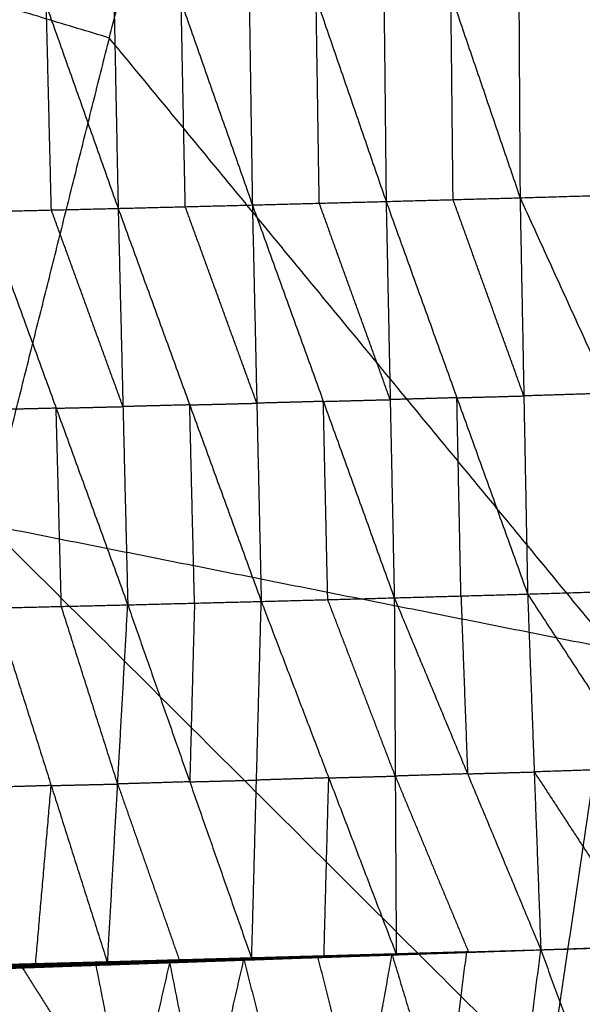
# Model space of a CAD drawing. Header units: millimetres. Extents: x -106 to 110, y -96 to 120.
# Tile 258 of 656: x -64.06 to -60.36, y 21.94 to 28.43. Entities that reach past the tile are written whole.
import ezdxf

# ---------------------------------------------------------------- set-up
doc = ezdxf.new("R2010")
doc.units = ezdxf.units.MM
doc.header["$MEASUREMENT"] = 0
doc.layers.add('Default', color=7, linetype='Continuous', true_color=0x000000)

msp = doc.modelspace()

# ---------------------------------------------------------------- linework, layer by layer
at = {"layer": 'Default'}
for points in [[(-64.2749, 25.1023, 4.1879), (-63.4715, 28.3098, 4.1879), (-62.668, 31.5173, 4.1879)], [(-62.668, 31.5173, 4.1879), (-59.3525, 27.4905, 4.07), (-56.0369, 23.4636, 3.952)], [(-61.6768, 29.9336, -2.6297), (-61.6625, 28.583, -2.4972), (-61.6482, 27.2323, -2.3646)], [(-61.6768, 29.9336, -2.6297), (-61.2213, 28.595, -2.5156), (-60.7658, 27.2565, -2.4016)], [(-60.7821, 29.9584, -2.6693), (-60.774, 28.6074, -2.5355), (-60.7658, 27.2565, -2.4016)], [(-60.7821, 29.9584, -2.6693), (-60.2263, 28.6236, -2.5579), (-59.6705, 27.2889, -2.4465)], [(-63.4673, 29.8847, -2.5419), (-63.4405, 28.5356, -2.4118), (-63.4136, 27.1866, -2.2817)], [(-63.4673, 29.8847, -2.5419), (-62.9984, 28.5468, -2.4336), (-62.5294, 27.209, -2.3254)], [(-62.5706, 29.909, -2.588), (-62.55, 28.559, -2.4567), (-62.5294, 27.209, -2.3254)], [(-62.5706, 29.909, -2.588), (-62.1094, 28.5707, -2.4763), (-61.6482, 27.2323, -2.3646)], [(-64.3597, 29.8607, -2.4895), (-63.8866, 28.5236, -2.3856), (-63.4136, 27.1866, -2.2817)], [(-63.4715, 28.3098, 4.1879), (-65.1506, 28.8192, 4.3099), (-66.8297, 29.3285, 4.4319)], [(-62.0888, 27.2207, -2.345), (-62.0991, 27.8957, -2.4107), (-62.1094, 28.5707, -2.4763)], [(-61.207, 27.2444, -2.3831), (-61.2142, 27.9197, -2.4494), (-61.2213, 28.595, -2.5156)], [(-63.8536, 27.176, -2.2568), (-63.8701, 27.8498, -2.3212), (-63.8866, 28.5236, -2.3856)], [(-62.9715, 27.1978, -2.3035), (-62.9849, 27.8723, -2.3686), (-62.9984, 28.5468, -2.4336)], [(-60.1559, 24.283, 4.07), (-61.8137, 26.2964, 4.1289), (-63.4715, 28.3098, 4.1879)], [(-60.7658, 27.2565, -2.4016), (-60.2182, 27.2727, -2.424), (-59.6705, 27.2889, -2.4465)], [(-63.4136, 27.1866, -2.2817), (-62.9715, 27.1978, -2.3035), (-62.5294, 27.209, -2.3254)], [(-62.5294, 27.209, -2.3254), (-62.0888, 27.2207, -2.345), (-61.6482, 27.2323, -2.3646)], [(-62.5294, 27.209, -2.3254), (-62.5001, 25.9021, -1.8418), (-62.4708, 24.5952, -1.3581)], [(-62.5294, 27.209, -2.3254), (-62.0619, 25.9139, -1.8618), (-61.5945, 24.6189, -1.3983)], [(-61.6213, 25.9256, -1.8815), (-61.8551, 26.5731, -2.1132), (-62.0888, 27.2207, -2.345)], [(-61.6482, 27.2323, -2.3646), (-61.207, 27.2444, -2.3831), (-60.7658, 27.2565, -2.4016)], [(-61.6482, 27.2323, -2.3646), (-61.6213, 25.9256, -1.8815), (-61.5945, 24.6189, -1.3983)], [(-61.6482, 27.2323, -2.3646), (-61.1821, 25.938, -1.8999), (-60.716, 24.6437, -1.4351)], [(-60.7409, 25.9501, -1.9184), (-60.974, 26.5972, -2.1507), (-61.207, 27.2444, -2.3831)], [(-60.7658, 27.2565, -2.4016), (-60.7409, 25.9501, -1.9184), (-60.716, 24.6437, -1.4351)], [(-60.7658, 27.2565, -2.4016), (-60.1781, 25.9676, -1.9403), (-59.5904, 24.6786, -1.4791)], [(-64.2937, 27.1654, -2.2319), (-63.8536, 27.176, -2.2568), (-63.4136, 27.1866, -2.2817)], [(-64.2937, 27.1654, -2.2319), (-63.8219, 25.869, -1.7725), (-63.3502, 24.5727, -1.313)], [(-63.3819, 25.8796, -1.7974), (-63.6178, 26.5278, -2.0271), (-63.8536, 27.176, -2.2568)], [(-63.4136, 27.1866, -2.2817), (-63.3819, 25.8796, -1.7974), (-63.3502, 24.5727, -1.313)], [(-63.4136, 27.1866, -2.2817), (-62.9422, 25.8909, -1.8199), (-62.4708, 24.5952, -1.3581)], [(-62.5001, 25.9021, -1.8418), (-62.7358, 26.5499, -2.0726), (-62.9715, 27.1978, -2.3035)], [(-60.1781, 25.9676, -1.9403), (-60.4595, 25.9588, -1.9293), (-60.7409, 25.9501, -1.9184)], [(-62.0619, 25.9139, -1.8618), (-62.281, 25.908, -1.8518), (-62.5001, 25.9021, -1.8418)], [(-62.0619, 25.9139, -1.8618), (-61.8416, 25.9198, -1.8716), (-61.6213, 25.9256, -1.8815)], [(-62.0327, 24.607, -1.3782), (-62.0473, 25.2605, -1.62), (-62.0619, 25.9139, -1.8618)], [(-61.1821, 25.938, -1.8999), (-61.4017, 25.9318, -1.8907), (-61.6213, 25.9256, -1.8815)], [(-61.1821, 25.938, -1.8999), (-60.9615, 25.944, -1.9091), (-60.7409, 25.9501, -1.9184)], [(-61.1553, 24.6313, -1.4167), (-61.1687, 25.2846, -1.6583), (-61.1821, 25.938, -1.8999)], [(-63.8219, 25.869, -1.7725), (-64.0408, 25.8638, -1.7597), (-64.2597, 25.8586, -1.747)], [(-63.8219, 25.869, -1.7725), (-63.6019, 25.8743, -1.7849), (-63.3819, 25.8796, -1.7974)], [(-63.7879, 24.5623, -1.2876), (-63.8049, 25.2156, -1.53), (-63.8219, 25.869, -1.7725)], [(-62.9422, 25.8909, -1.8199), (-63.1621, 25.8853, -1.8086), (-63.3819, 25.8796, -1.7974)], [(-62.9422, 25.8909, -1.8199), (-62.7212, 25.8965, -1.8308), (-62.5001, 25.9021, -1.8418)], [(-62.9105, 24.5839, -1.3356), (-62.9264, 25.2374, -1.5777), (-62.9422, 25.8909, -1.8199)], [(-64.2749, 25.1023, 4.1879), (-60.5806, 21.4198, 4.07), (-56.8864, 17.7373, 3.952)], [(-64.2749, 25.1023, 4.1879), (-60.1559, 24.283, 4.07), (-56.0369, 23.4636, 3.952)], [(-60.716, 24.6437, -1.4351), (-60.1532, 24.6612, -1.4571), (-59.5904, 24.6786, -1.4791)], [(-62.4708, 24.5952, -1.3581), (-62.0327, 24.607, -1.3782), (-61.5945, 24.6189, -1.3983)], [(-61.5881, 23.4436, -0.4845), (-61.8104, 24.0253, -0.9313), (-62.0327, 24.607, -1.3782)], [(-61.5945, 24.6189, -1.3983), (-61.1553, 24.6313, -1.4167), (-60.716, 24.6437, -1.4351)], [(-61.5945, 24.6189, -1.3983), (-61.5881, 23.4436, -0.4845), (-61.5816, 22.2684, 0.4293)], [(-61.5945, 24.6189, -1.3983), (-61.1118, 23.4585, -0.5052), (-60.6291, 22.2982, 0.3879)], [(-61.1553, 24.6313, -1.4167), (-61.1335, 24.0449, -0.961), (-61.1118, 23.4585, -0.5052)], [(-60.716, 24.6437, -1.4351), (-60.6726, 23.4709, -0.5236), (-60.6291, 22.2982, 0.3879)], [(-60.716, 24.6437, -1.4351), (-59.9654, 23.4946, -0.5498), (-59.2147, 22.3456, 0.3355)], [(-64.2256, 24.5518, -1.2621), (-63.7879, 24.5623, -1.2876), (-63.3502, 24.5727, -1.313)], [(-64.2256, 24.5518, -1.2621), (-63.8546, 23.3811, -0.3673), (-63.4835, 22.2103, 0.5275)], [(-63.4168, 23.3915, -0.3928), (-63.6024, 23.9769, -0.8402), (-63.7879, 24.5623, -1.2876)], [(-63.4835, 22.2103, 0.5275), (-63.4168, 23.3915, -0.3928), (-63.3502, 24.5727, -1.313)], [(-63.3502, 24.5727, -1.313), (-62.9105, 24.5839, -1.3356), (-62.4708, 24.5952, -1.3581)], [(-63.3502, 24.5727, -1.313), (-62.942, 23.4058, -0.4187), (-62.5338, 22.2389, 0.4757)], [(-62.9105, 24.5839, -1.3356), (-62.9262, 23.9949, -0.8771), (-62.942, 23.4058, -0.4187)], [(-62.5338, 22.2389, 0.4757), (-62.5023, 23.417, -0.4412), (-62.4708, 24.5952, -1.3581)], [(-62.4708, 24.5952, -1.3581), (-62.0262, 23.4318, -0.4644), (-61.5816, 22.2684, 0.4293)], [(-60.5806, 21.4198, 4.07), (-60.3683, 22.8514, 4.07), (-60.1559, 24.283, 4.07)], [(-62.0262, 23.4318, -0.4644), (-61.8072, 23.4377, -0.4744), (-61.5881, 23.4436, -0.4845)], [(-61.1118, 23.4585, -0.5052), (-61.3499, 23.4511, -0.4948), (-61.5881, 23.4436, -0.4845)], [(-61.5881, 23.4436, -0.4845), (-61.3467, 22.8634, -0.0379), (-61.1054, 22.2833, 0.4086)], [(-61.1118, 23.4585, -0.5052), (-60.8922, 23.4647, -0.5144), (-60.6726, 23.4709, -0.5236)], [(-59.9654, 23.4946, -0.5498), (-60.319, 23.4828, -0.5367), (-60.6726, 23.4709, -0.5236)], [(-60.6726, 23.4709, -0.5236), (-60.2972, 22.8964, -0.081), (-59.9219, 22.3219, 0.3617)], [(-63.8546, 23.3811, -0.3673), (-64.0919, 23.3742, -0.3528), (-64.3292, 23.3674, -0.3384)], [(-63.9581, 22.1967, 0.5564), (-63.9064, 22.7889, 0.0946), (-63.8546, 23.3811, -0.3673)], [(-63.8546, 23.3811, -0.3673), (-63.6357, 23.3863, -0.38), (-63.4168, 23.3915, -0.3928)], [(-62.942, 23.4058, -0.4187), (-63.1794, 23.3986, -0.4057), (-63.4168, 23.3915, -0.3928)], [(-63.4168, 23.3915, -0.3928), (-63.2127, 22.808, 0.0544), (-63.0086, 22.2246, 0.5016)], [(-62.942, 23.4058, -0.4187), (-62.7221, 23.4114, -0.4299), (-62.5023, 23.417, -0.4412)], [(-62.0262, 23.4318, -0.4644), (-62.2643, 23.4244, -0.4528), (-62.5023, 23.417, -0.4412)], [(-62.0577, 22.2536, 0.4525), (-62.042, 22.8427, -0.0059), (-62.0262, 23.4318, -0.4644)], [(-60.6291, 22.2985, 0.3881), (-59.9279, 22.3231, 0.3589), (-59.2268, 22.3476, 0.3297)], [(-60.6291, 22.2985, 0.3881), (-59.9335, 22.3225, 0.3554), (-59.2379, 22.3465, 0.3228)], [(-60.6291, 22.2982, 0.3879), (-59.9219, 22.3219, 0.3617), (-59.2147, 22.3456, 0.3355)], [(-60.6291, 22.2985, 0.3881), (-59.9219, 22.322, 0.3618), (-59.2147, 22.3456, 0.3355)], [(-60.6291, 22.2985, 0.3881), (-59.9385, 22.3208, 0.3544), (-59.2479, 22.3431, 0.3208)], [(-60.6291, 22.2982, 0.3879), (-59.9494, 22.3192, 0.3622), (-59.2696, 22.3402, 0.3365)], [(-60.6291, 22.2985, 0.3881), (-59.9494, 22.3193, 0.3623), (-59.2696, 22.3402, 0.3365)], [(-60.6291, 22.2985, 0.3881), (-59.9428, 22.3192, 0.3558), (-59.2564, 22.34, 0.3235)], [(-60.6291, 22.2985, 0.3881), (-59.9463, 22.3187, 0.3592), (-59.2636, 22.3389, 0.3304)], [(-62.6088, 22.2302, 0.4712), (-62.1091, 22.2488, 0.4508), (-61.6094, 22.2674, 0.4304)], [(-62.5849, 22.2363, 0.478), (-62.0972, 22.2518, 0.4542), (-61.6094, 22.2674, 0.4304)], [(-62.5609, 22.2395, 0.4553), (-62.0778, 22.2541, 0.4347), (-61.5947, 22.2686, 0.414)], [(-62.5493, 22.2439, 0.4583), (-62.0691, 22.2572, 0.4374), (-61.5888, 22.2706, 0.4165)], [(-62.5493, 22.2439, 0.4583), (-62.072, 22.2563, 0.4362), (-61.5947, 22.2686, 0.414)], [(-62.5402, 22.2438, 0.4668), (-62.0645, 22.2572, 0.4417), (-61.5888, 22.2706, 0.4165)], [(-62.5402, 22.2438, 0.4668), (-62.0623, 22.2572, 0.4447), (-61.5845, 22.2705, 0.4225)], [(-62.5338, 22.2389, 0.4757), (-62.0591, 22.2547, 0.4491), (-61.5845, 22.2705, 0.4225)], [(-62.5338, 22.2389, 0.4757), (-62.0577, 22.2536, 0.4525), (-61.5816, 22.2684, 0.4293)], [(-62.0815, 22.2528, 0.4351), (-61.8399, 22.2601, 0.4247), (-61.5983, 22.2674, 0.4144)], [(-61.5983, 22.2674, 0.4144), (-61.8381, 22.2607, 0.4246), (-62.0778, 22.2541, 0.4347)], [(-62.072, 22.2563, 0.4362), (-61.8319, 22.2629, 0.4257), (-61.5918, 22.2696, 0.4153)], [(-61.5918, 22.2696, 0.4153), (-61.8304, 22.2634, 0.4263), (-62.0691, 22.2572, 0.4374)], [(-62.0645, 22.2572, 0.4417), (-61.8256, 22.2639, 0.4306), (-61.5866, 22.2706, 0.4195)], [(-61.5866, 22.2706, 0.4195), (-61.8245, 22.2639, 0.4321), (-62.0623, 22.2572, 0.4447)], [(-62.0591, 22.2547, 0.4491), (-61.8211, 22.2621, 0.4375), (-61.583, 22.2694, 0.4259)], [(-62.0185, 19.9643, -1.485), (-61.814, 21.1159, -0.5273), (-61.6094, 22.2674, 0.4304)], [(-61.6201, 22.2644, 0.4245), (-61.1246, 22.2813, 0.4062), (-60.6291, 22.2982, 0.3879)], [(-61.6201, 22.2644, 0.4245), (-61.6148, 22.2659, 0.4275), (-61.6094, 22.2674, 0.4304)], [(-61.1197, 22.2813, 0.403), (-61.3675, 22.2729, 0.4122), (-61.6152, 22.2644, 0.4213)], [(-61.6148, 22.2659, 0.4275), (-61.367, 22.2743, 0.4183), (-61.1193, 22.2828, 0.4091)], [(-61.1246, 22.2813, 0.4062), (-61.3697, 22.2736, 0.4168), (-61.6148, 22.2659, 0.4275)], [(-61.6103, 22.2645, 0.4181), (-61.1197, 22.2813, 0.403), (-60.6291, 22.2982, 0.3879)], [(-61.6094, 22.2674, 0.4304), (-61.1193, 22.2828, 0.4091), (-60.6291, 22.2982, 0.3879)], [(-61.6094, 22.2674, 0.4304), (-61.2665, 21.1326, -0.5495), (-60.9235, 19.9979, -1.5294)], [(-61.1156, 22.2822, 0.4013), (-61.3609, 22.2737, 0.4089), (-61.6062, 22.2653, 0.4165)], [(-61.602, 22.2662, 0.4148), (-61.1156, 22.2822, 0.4013), (-60.6291, 22.2982, 0.3879)], [(-61.602, 22.2662, 0.4148), (-61.5983, 22.2674, 0.4144), (-61.5947, 22.2686, 0.414)], [(-61.1119, 22.2834, 0.401), (-61.3551, 22.2754, 0.4077), (-61.5983, 22.2674, 0.4144)], [(-61.5947, 22.2686, 0.414), (-61.1119, 22.2834, 0.401), (-60.6291, 22.2982, 0.3879)], [(-61.5947, 22.2686, 0.414), (-61.5918, 22.2696, 0.4153), (-61.5888, 22.2706, 0.4165)], [(-61.109, 22.2844, 0.4022), (-61.3504, 22.277, 0.4087), (-61.5918, 22.2696, 0.4153)], [(-61.5888, 22.2706, 0.4165), (-61.109, 22.2844, 0.4022), (-60.6291, 22.2982, 0.3879)], [(-61.5888, 22.2706, 0.4165), (-61.5866, 22.2706, 0.4195), (-61.5845, 22.2705, 0.4225)], [(-61.1068, 22.2843, 0.4052), (-61.3467, 22.2774, 0.4123), (-61.5866, 22.2706, 0.4195)], [(-61.5845, 22.2705, 0.4225), (-61.1068, 22.2843, 0.4052), (-60.6291, 22.2982, 0.3879)], [(-61.5845, 22.2705, 0.4225), (-61.583, 22.2694, 0.4259), (-61.5816, 22.2684, 0.4293)], [(-61.583, 22.2694, 0.4259), (-61.3449, 22.2769, 0.4155), (-61.1068, 22.2843, 0.4052)], [(-61.1054, 22.2833, 0.4086), (-61.3442, 22.2763, 0.4172), (-61.583, 22.2694, 0.4259)], [(-61.5816, 22.2684, 0.4293), (-61.1054, 22.2833, 0.4086), (-60.6291, 22.2982, 0.3879)], [(-61.1193, 22.2828, 0.4091), (-61.1929, 21.7077, -0.0702), (-61.2665, 21.1326, -0.5495)], [(-61.1246, 22.2813, 0.4062), (-61.1222, 22.2813, 0.4046), (-61.1197, 22.2813, 0.403)], [(-61.1197, 22.2813, 0.403), (-61.1176, 22.2817, 0.4022), (-61.1156, 22.2822, 0.4013)], [(-61.1156, 22.2822, 0.4013), (-61.1137, 22.2828, 0.4012), (-61.1119, 22.2834, 0.401)], [(-61.1119, 22.2834, 0.401), (-61.1104, 22.2839, 0.4016), (-61.109, 22.2844, 0.4022)], [(-61.109, 22.2844, 0.4022), (-61.1079, 22.2844, 0.4037), (-61.1068, 22.2843, 0.4052)], [(-60.9235, 19.9979, -1.5294), (-60.7763, 21.148, -0.5708), (-60.6291, 22.2982, 0.3879)], [(-60.6291, 22.2982, 0.3879), (-60.2159, 21.1646, -0.5914), (-59.8027, 20.0311, -1.5706)], [(-64.5779, 22.1607, 0.5887), (-64.0701, 22.1825, 0.5602), (-63.5624, 22.2044, 0.5317)], [(-64.5343, 22.1718, 0.5914), (-64.0483, 22.1881, 0.5615), (-63.5624, 22.2044, 0.5317)], [(-64.5118, 22.1704, 0.5717), (-64.0284, 22.1863, 0.541), (-63.5449, 22.2022, 0.5103)], [(-64.4848, 22.182, 0.5683), (-64.0044, 22.1963, 0.538), (-63.5241, 22.2106, 0.5078)], [(-64.4848, 22.182, 0.5683), (-64.0149, 22.1921, 0.5393), (-63.5449, 22.2022, 0.5103)], [(-64.4624, 22.1917, 0.5698), (-63.9846, 22.2045, 0.54), (-63.5068, 22.2174, 0.5103)], [(-64.4624, 22.1917, 0.5698), (-63.9933, 22.2011, 0.5388), (-63.5241, 22.2106, 0.5078)], [(-63.9759, 22.2049, 0.5444), (-64.2148, 22.1985, 0.5593), (-64.4537, 22.192, 0.5742)], [(-64.445, 22.1924, 0.5786), (-63.9691, 22.205, 0.5489), (-63.4932, 22.2176, 0.5193)], [(-64.445, 22.1924, 0.5786), (-63.9759, 22.2049, 0.5444), (-63.5068, 22.2174, 0.5103)], [(-64.445, 22.1924, 0.5786), (-63.9642, 22.2014, 0.553), (-63.4835, 22.2103, 0.5275)], [(-64.4328, 22.183, 0.5853), (-63.9581, 22.1967, 0.5564), (-63.4835, 22.2103, 0.5275)], [(-64.0149, 22.1921, 0.5393), (-63.7747, 22.1992, 0.5242), (-63.5345, 22.2064, 0.509)], [(-63.5345, 22.2064, 0.509), (-63.7695, 22.2013, 0.5235), (-64.0044, 22.1963, 0.538)], [(-63.9933, 22.2011, 0.5388), (-63.7544, 22.2075, 0.5239), (-63.5155, 22.214, 0.509)], [(-63.5155, 22.214, 0.509), (-63.75, 22.2092, 0.5245), (-63.9846, 22.2045, 0.54)], [(-63.9846, 22.2045, 0.54), (-63.9802, 22.2047, 0.5422), (-63.9759, 22.2049, 0.5444)], [(-63.9759, 22.2049, 0.5444), (-63.7379, 22.2112, 0.5296), (-63.5, 22.2175, 0.5148)], [(-63.5, 22.2175, 0.5148), (-63.7345, 22.2112, 0.5319), (-63.9691, 22.205, 0.5489)], [(-63.9642, 22.2014, 0.553), (-63.9667, 22.2032, 0.551), (-63.9691, 22.205, 0.5489)], [(-63.4884, 22.2139, 0.5234), (-63.7263, 22.2077, 0.5382), (-63.9642, 22.2014, 0.553)], [(-63.5955, 22.1957, 0.5264), (-63.0902, 22.216, 0.5022), (-62.5849, 22.2363, 0.478)], [(-63.5955, 22.1957, 0.5264), (-63.1021, 22.2129, 0.4988), (-62.6088, 22.2302, 0.4712)], [(-63.5955, 22.1957, 0.5264), (-63.5789, 22.2001, 0.5291), (-63.5624, 22.2044, 0.5317)], [(-63.0886, 22.2133, 0.4936), (-63.3352, 22.2047, 0.5074), (-63.5819, 22.1961, 0.5212)], [(-63.5789, 22.2001, 0.5291), (-63.3263, 22.2102, 0.517), (-63.0736, 22.2204, 0.5049)], [(-63.0902, 22.216, 0.5022), (-63.3346, 22.208, 0.5157), (-63.5789, 22.2001, 0.5291)], [(-63.5683, 22.1965, 0.516), (-63.0794, 22.2135, 0.4889), (-62.5906, 22.2305, 0.4619)], [(-63.5683, 22.1965, 0.516), (-63.0886, 22.2133, 0.4936), (-62.6088, 22.2302, 0.4712)], [(-63.5683, 22.1965, 0.516), (-63.5566, 22.1993, 0.5131), (-63.5449, 22.2022, 0.5103)], [(-63.5624, 22.2044, 0.5317), (-63.0736, 22.2204, 0.5049), (-62.5849, 22.2363, 0.478)], [(-63.5624, 22.2044, 0.5317), (-63.3369, 21.067, -0.4513), (-63.1114, 19.9295, -1.4343)], [(-63.0678, 22.2163, 0.4861), (-63.3122, 22.2078, 0.4996), (-63.5566, 22.1993, 0.5131)], [(-63.5449, 22.2022, 0.5103), (-63.0599, 22.2182, 0.4836), (-62.5749, 22.2341, 0.4569)], [(-63.5449, 22.2022, 0.5103), (-63.0678, 22.2163, 0.4861), (-62.5906, 22.2305, 0.4619)], [(-63.5449, 22.2022, 0.5103), (-63.5345, 22.2064, 0.509), (-63.5241, 22.2106, 0.5078)], [(-63.0495, 22.2223, 0.4823), (-63.292, 22.2144, 0.4957), (-63.5345, 22.2064, 0.509)], [(-63.5241, 22.2106, 0.5078), (-63.0425, 22.225, 0.4815), (-62.5609, 22.2395, 0.4553)], [(-63.5241, 22.2106, 0.5078), (-63.0495, 22.2223, 0.4823), (-62.5749, 22.2341, 0.4569)], [(-63.5241, 22.2106, 0.5078), (-63.5155, 22.214, 0.509), (-63.5068, 22.2174, 0.5103)], [(-63.0339, 22.2284, 0.4828), (-63.2747, 22.2212, 0.4959), (-63.5155, 22.214, 0.509)], [(-63.5068, 22.2174, 0.5103), (-63.0281, 22.2306, 0.4843), (-62.5493, 22.2439, 0.4583)], [(-63.5068, 22.2174, 0.5103), (-63.0339, 22.2284, 0.4828), (-62.5609, 22.2395, 0.4553)], [(-63.5068, 22.2174, 0.5103), (-63.5, 22.2175, 0.5148), (-63.4932, 22.2176, 0.5193)], [(-63.0213, 22.2307, 0.4888), (-63.2606, 22.2241, 0.5018), (-63.5, 22.2175, 0.5148)], [(-63.4932, 22.2176, 0.5193), (-63.0213, 22.2307, 0.4888), (-62.5493, 22.2439, 0.4583)], [(-63.4932, 22.2176, 0.5193), (-63.0167, 22.2307, 0.4931), (-62.5402, 22.2438, 0.4668)], [(-63.4932, 22.2176, 0.5193), (-63.0135, 22.2282, 0.4975), (-62.5338, 22.2389, 0.4757)], [(-63.4932, 22.2176, 0.5193), (-63.4884, 22.2139, 0.5234), (-63.4835, 22.2103, 0.5275)], [(-63.0086, 22.2246, 0.5016), (-63.2485, 22.2193, 0.5125), (-63.4884, 22.2139, 0.5234)], [(-63.4835, 22.2103, 0.5275), (-63.0086, 22.2246, 0.5016), (-62.5338, 22.2389, 0.4757)], [(-63.0736, 22.2204, 0.5049), (-63.2052, 21.6437, 0.0268), (-63.3369, 21.067, -0.4513)], [(-63.1114, 19.9295, -1.4343), (-62.8481, 21.0829, -0.4781), (-62.5849, 22.2363, 0.478)], [(-63.1021, 22.2129, 0.4988), (-63.0962, 22.2145, 0.5005), (-63.0902, 22.216, 0.5022)], [(-63.1021, 22.2129, 0.4988), (-63.0953, 22.2131, 0.4962), (-63.0886, 22.2133, 0.4936)], [(-63.0902, 22.216, 0.5022), (-62.8435, 22.2246, 0.4884), (-62.5968, 22.2332, 0.4746)], [(-63.0886, 22.2133, 0.4936), (-62.8441, 22.2218, 0.4801), (-62.5997, 22.2303, 0.4665)], [(-62.5997, 22.2303, 0.4665), (-62.8396, 22.2219, 0.4777), (-63.0794, 22.2135, 0.4889)], [(-63.0794, 22.2135, 0.4889), (-63.0736, 22.2149, 0.4875), (-63.0678, 22.2163, 0.4861)], [(-62.8481, 21.0829, -0.4781), (-62.9609, 21.6516, 0.0134), (-63.0736, 22.2204, 0.5049)], [(-63.0678, 22.2163, 0.4861), (-62.8252, 22.2243, 0.4727), (-62.5827, 22.2323, 0.4594)], [(-62.5827, 22.2323, 0.4594), (-62.8213, 22.2252, 0.4715), (-63.0599, 22.2182, 0.4836)], [(-63.0599, 22.2182, 0.4836), (-63.0547, 22.2202, 0.483), (-63.0495, 22.2223, 0.4823)], [(-63.0495, 22.2223, 0.4823), (-62.8087, 22.2296, 0.4692), (-62.5679, 22.2368, 0.4561)], [(-62.5679, 22.2368, 0.4561), (-62.8052, 22.2309, 0.4688), (-63.0425, 22.225, 0.4815)], [(-63.0425, 22.225, 0.4815), (-63.0382, 22.2267, 0.4822), (-63.0339, 22.2284, 0.4828)], [(-63.0339, 22.2284, 0.4828), (-62.7945, 22.2351, 0.4698), (-62.5551, 22.2417, 0.4568)], [(-62.5551, 22.2417, 0.4568), (-62.7916, 22.2362, 0.4706), (-63.0281, 22.2306, 0.4843)], [(-63.0281, 22.2306, 0.4843), (-63.0247, 22.2307, 0.4866), (-63.0213, 22.2307, 0.4888)], [(-63.0213, 22.2307, 0.4888), (-62.783, 22.2373, 0.4757), (-62.5448, 22.2439, 0.4626)], [(-62.5448, 22.2439, 0.4626), (-62.7808, 22.2373, 0.4778), (-63.0167, 22.2307, 0.4931)], [(-63.0135, 22.2282, 0.4975), (-63.0151, 22.2295, 0.4953), (-63.0167, 22.2307, 0.4931)], [(-62.537, 22.2414, 0.4713), (-62.7752, 22.2348, 0.4844), (-63.0135, 22.2282, 0.4975)], [(-63.0135, 22.2282, 0.4975), (-63.0111, 22.2264, 0.4995), (-63.0086, 22.2246, 0.5016)], [(-62.6088, 22.2302, 0.4712), (-62.1145, 22.2473, 0.4479), (-61.6201, 22.2644, 0.4245)], [(-62.6088, 22.2302, 0.4712), (-62.5968, 22.2332, 0.4746), (-62.5849, 22.2363, 0.478)], [(-62.6088, 22.2302, 0.4712), (-62.5997, 22.2303, 0.4665), (-62.5906, 22.2305, 0.4619)], [(-62.1053, 22.2474, 0.4432), (-62.3525, 22.2389, 0.4549), (-62.5997, 22.2303, 0.4665)], [(-62.5968, 22.2332, 0.4746), (-62.347, 22.2425, 0.4644), (-62.0972, 22.2518, 0.4542)], [(-62.1091, 22.2488, 0.4508), (-62.353, 22.241, 0.4627), (-62.5968, 22.2332, 0.4746)], [(-62.5906, 22.2305, 0.4619), (-62.1004, 22.2475, 0.44), (-61.6103, 22.2645, 0.4181)], [(-62.5906, 22.2305, 0.4619), (-62.1053, 22.2474, 0.4432), (-61.6201, 22.2644, 0.4245)], [(-62.5906, 22.2305, 0.4619), (-62.5827, 22.2323, 0.4594), (-62.5749, 22.2341, 0.4569)], [(-62.5849, 22.2363, 0.478), (-62.3017, 21.1003, -0.5035), (-62.0185, 19.9643, -1.485)], [(-62.0926, 22.2493, 0.4375), (-62.3377, 22.2408, 0.4484), (-62.5827, 22.2323, 0.4594)], [(-62.5749, 22.2341, 0.4569), (-62.0884, 22.2501, 0.4359), (-61.602, 22.2662, 0.4148)], [(-62.5749, 22.2341, 0.4569), (-62.0926, 22.2493, 0.4375), (-61.6103, 22.2645, 0.4181)], [(-62.5749, 22.2341, 0.4569), (-62.5679, 22.2368, 0.4561), (-62.5609, 22.2395, 0.4553)], [(-62.0815, 22.2528, 0.4351), (-62.3247, 22.2448, 0.4456), (-62.5679, 22.2368, 0.4561)], [(-62.5609, 22.2395, 0.4553), (-62.0815, 22.2528, 0.4351), (-61.602, 22.2662, 0.4148)], [(-62.5609, 22.2395, 0.4553), (-62.5551, 22.2417, 0.4568), (-62.5493, 22.2439, 0.4583)], [(-62.072, 22.2563, 0.4362), (-62.3136, 22.249, 0.4465), (-62.5551, 22.2417, 0.4568)], [(-62.5493, 22.2439, 0.4583), (-62.5448, 22.2439, 0.4626), (-62.5402, 22.2438, 0.4668)], [(-62.0645, 22.2572, 0.4417), (-62.3047, 22.2505, 0.4521), (-62.5448, 22.2439, 0.4626)], [(-62.5402, 22.2438, 0.4668), (-62.537, 22.2414, 0.4713), (-62.5338, 22.2389, 0.4757)], [(-62.537, 22.2414, 0.4713), (-62.2997, 22.2493, 0.458), (-62.0623, 22.2572, 0.4447)], [(-62.0591, 22.2547, 0.4491), (-62.2981, 22.248, 0.4602), (-62.537, 22.2414, 0.4713)], [(-62.1145, 22.2473, 0.4479), (-62.1118, 22.248, 0.4493), (-62.1091, 22.2488, 0.4508)], [(-62.1145, 22.2473, 0.4479), (-62.1099, 22.2473, 0.4455), (-62.1053, 22.2474, 0.4432)], [(-62.1091, 22.2488, 0.4508), (-61.8619, 22.2573, 0.4391), (-61.6148, 22.2659, 0.4275)], [(-62.1053, 22.2474, 0.4432), (-61.8603, 22.2559, 0.4323), (-61.6152, 22.2644, 0.4213)], [(-61.6152, 22.2644, 0.4213), (-61.8578, 22.256, 0.4307), (-62.1004, 22.2475, 0.44)], [(-62.1004, 22.2475, 0.44), (-62.0965, 22.2484, 0.4388), (-62.0926, 22.2493, 0.4375)], [(-61.814, 21.1159, -0.5273), (-61.9556, 21.6838, -0.0365), (-62.0972, 22.2518, 0.4542)], [(-62.0926, 22.2493, 0.4375), (-61.8494, 22.2573, 0.427), (-61.6062, 22.2653, 0.4165)], [(-61.6062, 22.2653, 0.4165), (-61.8473, 22.2577, 0.4262), (-62.0884, 22.2501, 0.4359)], [(-62.0884, 22.2501, 0.4359), (-62.085, 22.2515, 0.4355), (-62.0815, 22.2528, 0.4351)], [(-62.0778, 22.2541, 0.4347), (-62.0749, 22.2552, 0.4354), (-62.072, 22.2563, 0.4362)], [(-62.0691, 22.2572, 0.4374), (-62.0668, 22.2572, 0.4395), (-62.0645, 22.2572, 0.4417)], [(-62.0577, 22.2536, 0.4525), (-62.0584, 22.2542, 0.4508), (-62.0591, 22.2547, 0.4491)], [(-61.6201, 22.2644, 0.4245), (-61.6152, 22.2644, 0.4213), (-61.6103, 22.2645, 0.4181)], [(-61.6103, 22.2645, 0.4181), (-61.6062, 22.2653, 0.4165), (-61.602, 22.2662, 0.4148)], [(-64.5779, 22.1607, 0.5887), (-64.0867, 22.1782, 0.5576), (-63.5955, 22.1957, 0.5264)], [(-64.5561, 22.1662, 0.5901), (-64.3022, 22.1772, 0.5758), (-64.0483, 22.1881, 0.5615)], [(-64.5423, 22.1623, 0.5778), (-64.0553, 22.1794, 0.5469), (-63.5683, 22.1965, 0.516)], [(-64.5423, 22.1623, 0.5778), (-64.0689, 22.179, 0.5521), (-63.5955, 22.1957, 0.5264)], [(-64.5343, 22.1718, 0.5914), (-63.8228, 21.0506, -0.4215), (-63.1114, 19.9295, -1.4343)], [(-64.0401, 22.1834, 0.5439), (-64.2836, 22.1749, 0.5593), (-64.5271, 22.1663, 0.5748)], [(-64.5118, 22.1704, 0.5717), (-64.0401, 22.1834, 0.5439), (-63.5683, 22.1965, 0.516)], [(-64.0149, 22.1921, 0.5393), (-64.2566, 22.1842, 0.5546), (-64.4983, 22.1762, 0.57)], [(-63.9933, 22.2011, 0.5388), (-64.2334, 22.194, 0.5539), (-64.4736, 22.1869, 0.569)], [(-63.9581, 22.1967, 0.5564), (-64.1985, 22.1922, 0.5692), (-64.4389, 22.1877, 0.5819)], [(-64.0701, 22.1825, 0.5602), (-63.8245, 22.1913, 0.5446), (-63.5789, 22.2001, 0.5291)], [(-64.0689, 22.179, 0.5521), (-63.8254, 22.1875, 0.5367), (-63.5819, 22.1961, 0.5212)], [(-63.5819, 22.1961, 0.5212), (-63.8186, 22.1877, 0.534), (-64.0553, 22.1794, 0.5469)], [(-64.0553, 22.1794, 0.5469), (-64.0477, 22.1814, 0.5454), (-64.0401, 22.1834, 0.5439)], [(-63.3369, 21.067, -0.4513), (-63.6926, 21.6275, 0.0551), (-64.0483, 22.1881, 0.5615)], [(-64.0401, 22.1834, 0.5439), (-63.7983, 22.1914, 0.5285), (-63.5566, 22.1993, 0.5131)], [(-63.5566, 22.1993, 0.5131), (-63.7925, 22.1928, 0.5271), (-64.0284, 22.1863, 0.541)], [(-64.0284, 22.1863, 0.541), (-64.0216, 22.1892, 0.5401), (-64.0149, 22.1921, 0.5393)], [(-64.0044, 22.1963, 0.538), (-63.9988, 22.1987, 0.5384), (-63.9933, 22.2011, 0.5388)], [(-63.9642, 22.2014, 0.553), (-63.9612, 22.199, 0.5547), (-63.9581, 22.1967, 0.5564)], [(-63.5955, 22.1957, 0.5264), (-63.5819, 22.1961, 0.5212), (-63.5683, 22.1965, 0.516)]]:
    msp.add_open_spline(points, degree=2, dxfattribs=at)

doc.saveas('drawing.dxf')
